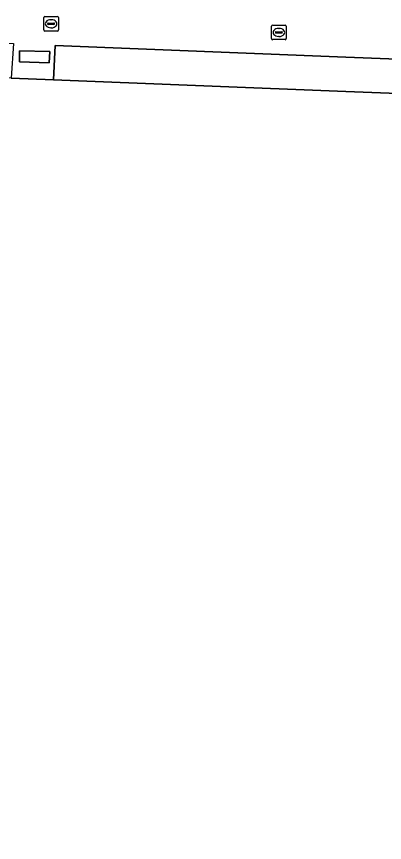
# Model space of a CAD drawing. Extents: x 160888 to 161385, y 386490 to 386908.
# Drawn here: x 160977.3 to 161002.7, y 386531.6 to 386588.7 of the extents above; entities that cross this region are included whole.
import ezdxf

# ---------------------------------------------------------------- set-up
doc = ezdxf.new("R2010")
doc.units = 0
for name, color, linetype in [('IMGEO_Kolk', 7, 'Continuous'), ('IMGEO_Pand', 7, 'Continuous'), ('IMGEO_Rijbaan_lokaal_open', 7, 'Continuous'), ('IMGEO_Voetpad_open', 7, 'Continuous')]:
    doc.layers.add(name, color=color, linetype=linetype)

msp = doc.modelspace()

# ---------------------------------------------------------------- linework, layer by layer
at = {"layer": 'IMGEO_Kolk'}
for p, q in [((160979.218, 386588.683), (160980.07, 386588.683)), ((160979.143, 386587.757), (160979.143, 386588.609)), ((160979.402, 386588.177), (160979.402, 386588.189)), ((160979.84, 386588.14), (160979.442, 386588.14)), ((160979.445, 386588.226), (160979.843, 386588.226)), ((160979.631, 386588.463), (160979.656, 386588.463)), ((160979.886, 386588.189), (160979.886, 386588.177)), ((160980.144, 386588.609), (160980.144, 386587.757)), ((160994.943, 386588.085), (160995.795, 386588.085)), ((160980.07, 386587.683), (160979.218, 386587.683)), ((160979.654, 386587.903), (160979.629, 386587.903)), ((160994.868, 386587.159), (160994.868, 386588.011)), ((160995.127, 386587.579), (160995.127, 386587.591)), ((160995.565, 386587.542), (160995.167, 386587.542)), ((160995.17, 386587.628), (160995.568, 386587.628)), ((160995.356, 386587.865), (160995.381, 386587.865)), ((160995.611, 386587.591), (160995.611, 386587.579)), ((160995.869, 386588.011), (160995.869, 386587.159)), ((160995.795, 386587.085), (160994.943, 386587.085)), ((160995.379, 386587.305), (160995.354, 386587.305))]:
    msp.add_line(p, q, dxfattribs=at)
for points in [[(160979.218, 386588.683), (160980.07, 386588.683)], [(160979.143, 386587.757), (160979.143, 386588.609)], [(160980.144, 386588.609), (160980.144, 386587.757)], [(160994.943, 386588.085), (160995.795, 386588.085)], [(160980.07, 386587.683), (160979.218, 386587.683)], [(160994.868, 386587.159), (160994.868, 386588.011)], [(160995.869, 386588.011), (160995.869, 386587.159)], [(160995.795, 386587.085), (160994.943, 386587.085)]]:
    msp.add_lwpolyline(points, dxfattribs=at)
for centre, radius, start, end in [((160979.22, 386588.607), 0.0765, 91.552, 178.448), ((160979.22, 386588.607), 0.0765, 91.552, 178.448), ((160980.068, 386588.607), 0.0765, 1.552, 88.448), ((160980.068, 386588.607), 0.0765, 1.552, 88.448), ((160979.442, 386588.186), 0.0403, 85.8775, 175.7526), ((160979.439, 386588.176), 0.0366, 178.938, 274.7102), ((160979.843, 386588.183), 0.043, 264.8664, 352.4533), ((160979.847, 386588.188), 0.0386, 1.7309, 96.639), ((160994.945, 386588.009), 0.0765, 91.552, 178.448), ((160994.945, 386588.009), 0.0765, 91.552, 178.448), ((160995.793, 386588.009), 0.0765, 1.552, 88.448), ((160995.793, 386588.009), 0.0765, 1.552, 88.448), ((160979.22, 386587.759), 0.0765, 181.552, 268.448), ((160979.22, 386587.759), 0.0765, 181.552, 268.448), ((160980.068, 386587.759), 0.0765, 271.552, 358.448), ((160980.068, 386587.759), 0.0765, 271.552, 358.448), ((160995.167, 386587.588), 0.0403, 85.8775, 175.7526), ((160995.164, 386587.578), 0.0366, 178.938, 274.7102), ((160995.568, 386587.585), 0.043, 264.8664, 352.4533), ((160995.572, 386587.59), 0.0386, 1.7309, 96.639), ((160994.945, 386587.161), 0.0765, 181.552, 268.448), ((160994.945, 386587.161), 0.0765, 181.552, 268.448), ((160995.793, 386587.161), 0.0765, 271.552, 358.448), ((160995.793, 386587.161), 0.0765, 271.552, 358.448)]:
    msp.add_arc(centre, radius, start, end, dxfattribs=at)
for centre, major_axis, ratio, start_param, end_param in [((160979.63, 386588.183), (-0.387, 0.002), 0.722429, 4.712389, 7.853982), ((160979.655, 386588.183), (-0.39, 0.002), 0.717154, 1.570796, 4.712389), ((160995.355, 386587.585), (-0.387, 0.002), 0.722429, 4.712389, 7.853982), ((160995.38, 386587.585), (-0.39, 0.002), 0.717154, 1.570796, 4.712389)]:
    msp.add_ellipse(centre, major_axis=major_axis, ratio=ratio, start_param=start_param, end_param=end_param, dxfattribs=at)
at = {"layer": 'IMGEO_Pand'}
msp.add_lwpolyline([(161042.986, 386581.802), (161011.368, 386583.058), (161000, 386583.51), (160979.803, 386584.313), (160976.892, 386584.429), (160964.455, 386584.923), (160961.567, 386585.038), (160961.144, 386574.431), (160960.308, 386553.441), (160960.274, 386552.584), (160959.971, 386544.983), (160959.762, 386539.713), (160959.495, 386533.022), (160958.695, 386533.049), (160958.68, 386532.619), (160968.805, 386532.221), (160970.544, 386532.153), (160973.555, 386525.878), (160976.555, 386519.628), (160979.196, 386514.123), (161002.953, 386513.11), (161051.083, 386511.057)], dxfattribs=at)
at = {"layer": 'IMGEO_Rijbaan_lokaal_open'}
msp.add_lwpolyline([(160979.516, 386585.476), (160979.556, 386586.27), (160977.468, 386586.32), (160977.456, 386585.549)], close=True, dxfattribs=at)
at = {"layer": 'IMGEO_Voetpad_open'}
msp.add_lwpolyline([(160973.555, 386525.878), (160970.544, 386532.153), (160968.805, 386532.221), (160958.68, 386532.619), (160958.378, 386532.631), (160957.864, 386537.504), (160956.297, 386552.371), (160954.851, 386553.616), (160953.265, 386568.489), (160952.949, 386571.447), (160951.883, 386581.437), (160951.225, 386587.606), (160961.688, 386587.428), (160977.057, 386586.823), (160976.892, 386584.429), (160979.803, 386584.313), (160979.913, 386586.677), (161000, 386585.882), (161015.434, 386585.271)], dxfattribs=at)
for points in [[(161028.446, 386584.756), (161015.434, 386585.271), (161000, 386585.882), (160979.913, 386586.677), (160979.803, 386584.313), (161000, 386583.51), (161011.368, 386583.058), (161042.986, 386581.802), (161043.051, 386583.712), (161033.828, 386584.056), (161028.426, 386584.257)], [(160979.516, 386585.476), (160977.456, 386585.549), (160977.468, 386586.32), (160979.556, 386586.27)]]:
    msp.add_lwpolyline(points, close=True, dxfattribs=at)

doc.saveas('drawing.dxf')
